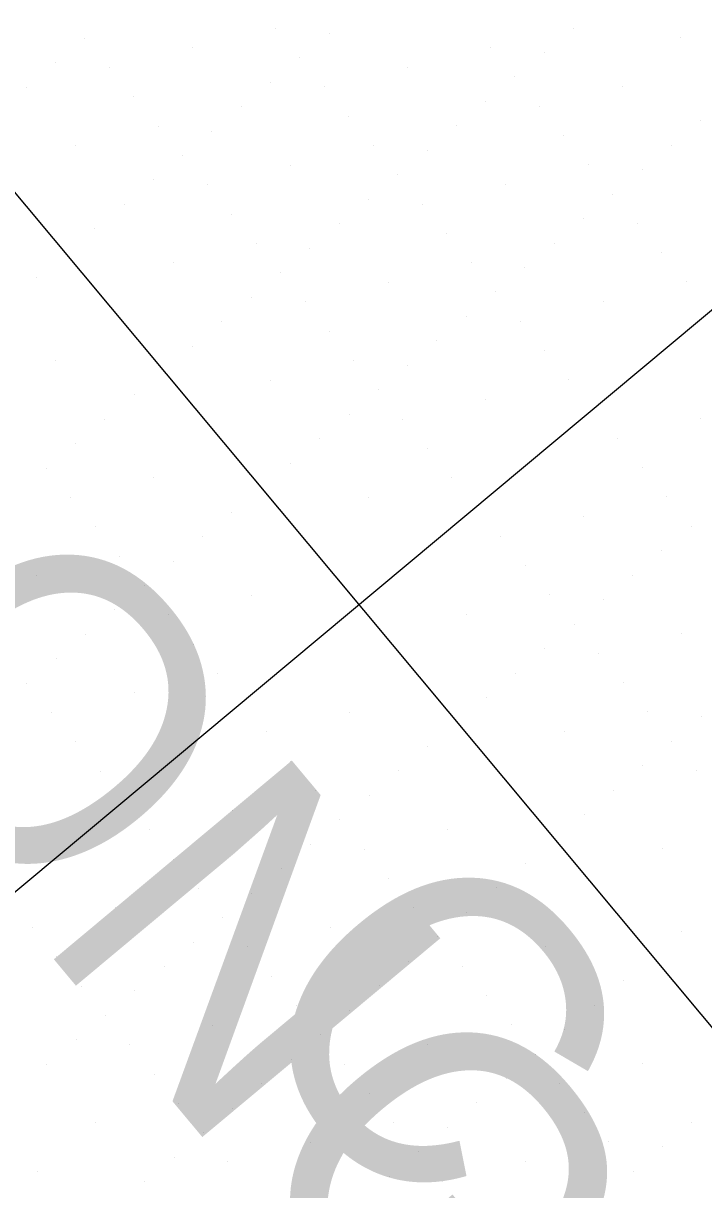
# Model space of a CAD drawing. Extents: x 2042995 to 2043795, y 305365 to 306249.
# Drawn here: x 2043268.05 to 2043285.88, y 305700.33 to 305730.9 of the extents above; entities that cross this region are included whole.
import ezdxf

# ---------------------------------------------------------------- set-up
doc = ezdxf.new("R2010")
doc.units = 0
for name, color, linetype in [('BR_AUTO DIMENSION', 7, 'Continuous'), ('BR_CONCRETE', 7, 'Continuous'), ('BR_GRID DOTS', 7, 'Continuous'), ('BR_GRID LINES', 7, 'Continuous'), ('BR_PRESTRESSED BEAM', 7, 'Continuous'), ('BR_TEXT', 7, 'Continuous')]:
    doc.layers.add(name, color=color, linetype=linetype)

msp = doc.modelspace()

# ---------------------------------------------------------------- linework, layer by layer
at = {"layer": 'BR_CONCRETE'}
for points in [[(2043139.109, 306017.548), (2043148.199, 306007.16), (2043160.233, 305993.368), (2043172.245, 305979.557), (2043184.234, 305965.727), (2043196.201, 305951.879), (2043208.145, 305938.012), (2043220.067, 305924.126), (2043231.966, 305910.221), (2043243.843, 305896.297), (2043255.698, 305882.355), (2043267.529, 305868.394), (2043279.339, 305854.414), (2043291.126, 305840.415), (2043302.89, 305826.398), (2043314.632, 305812.361), (2043326.352, 305798.306), (2043338.049, 305784.233), (2043349.724, 305770.14), (2043361.376, 305756.029), (2043373.005, 305741.899), (2043384.613, 305727.75), (2043396.197, 305713.582), (2043407.76, 305699.396), (2043419.299, 305685.191), (2043430.817, 305670.967), (2043442.311, 305656.724), (2043453.784, 305642.463), (2043465.234, 305628.182), (2043476.661, 305613.883), (2043488.066, 305599.566), (2043499.448, 305585.229), (2043510.808, 305570.874), (2043522.146, 305556.5), (2043533.461, 305542.107), (2043544.753, 305527.695), (2043547.219, 305524.543)], [(2043273.14, 305860.139), (2043278.86, 305853.362), (2043290.647, 305839.364), (2043302.411, 305825.346), (2043314.153, 305811.31), (2043325.873, 305797.255), (2043337.57, 305783.181), (2043349.245, 305769.089), (2043360.897, 305754.977), (2043372.526, 305740.847), (2043384.134, 305726.698), (2043395.718, 305712.531), (2043407.281, 305698.344), (2043418.82, 305684.139), (2043425.623, 305675.744)]]:
    msp.add_spline(points, degree=3, dxfattribs=at)
at = {"layer": 'BR_GRID DOTS'}
for p, q in [((2043274.655, 305730.765), (2043274.655, 305730.765)), ((2043282.465, 305730.774), (2043282.465, 305730.774)), ((2043269.662, 305730.504), (2043269.662, 305730.504)), ((2043276.063, 305730.639), (2043276.063, 305730.639)), ((2043285.282, 305730.521), (2043285.282, 305730.521)), ((2043272.479, 305730.251), (2043272.479, 305730.251)), ((2043280.289, 305730.259), (2043280.289, 305730.259)), ((2043281.698, 305730.133), (2043281.698, 305730.133)), ((2043268.894, 305729.863), (2043268.894, 305729.863)), ((2043275.296, 305729.998), (2043275.296, 305729.998)), ((2043270.303, 305729.736), (2043270.303, 305729.736)), ((2043278.113, 305729.745), (2043278.113, 305729.745)), ((2043268.127, 305729.221), (2043268.127, 305729.221)), ((2043274.528, 305729.357), (2043274.528, 305729.357)), ((2043275.937, 305729.23), (2043275.937, 305729.23)), ((2043280.93, 305729.492), (2043280.93, 305729.492)), ((2043283.747, 305729.239), (2043283.747, 305729.239)), ((2043270.944, 305728.968), (2043270.944, 305728.968)), ((2043273.761, 305728.716), (2043273.761, 305728.716)), ((2043280.163, 305728.851), (2043280.163, 305728.851)), ((2043281.571, 305728.724), (2043281.571, 305728.724)), ((2043276.578, 305728.463), (2043276.578, 305728.463)), ((2043285.797, 305728.345), (2043285.797, 305728.345)), ((2043271.585, 305728.201), (2043271.585, 305728.201)), ((2043272.993, 305728.074), (2043272.993, 305728.074)), ((2043279.395, 305728.21), (2043279.395, 305728.21)), ((2043269.409, 305727.686), (2043269.409, 305727.686)), ((2043277.219, 305727.695), (2043277.219, 305727.695)), ((2043282.212, 305727.957), (2043282.212, 305727.957)), ((2043285.029, 305727.704), (2043285.029, 305727.704)), ((2043272.226, 305727.433), (2043272.226, 305727.433)), ((2043278.628, 305727.569), (2043278.628, 305727.569)), ((2043275.043, 305727.18), (2043275.043, 305727.18)), ((2043282.853, 305727.189), (2043282.853, 305727.189)), ((2043284.262, 305727.063), (2043284.262, 305727.063)), ((2043271.458, 305726.792), (2043271.458, 305726.792)), ((2043277.86, 305726.927), (2043277.86, 305726.927)), ((2043272.867, 305726.666), (2043272.867, 305726.666)), ((2043280.677, 305726.674), (2043280.677, 305726.674)), ((2043270.691, 305726.151), (2043270.691, 305726.151)), ((2043277.093, 305726.286), (2043277.093, 305726.286)), ((2043278.501, 305726.16), (2043278.501, 305726.16)), ((2043283.494, 305726.422), (2043283.494, 305726.422)), ((2043273.508, 305725.898), (2043273.508, 305725.898)), ((2043276.325, 305725.645), (2043276.325, 305725.645)), ((2043282.727, 305725.78), (2043282.727, 305725.78)), ((2043284.135, 305725.654), (2043284.135, 305725.654)), ((2043269.923, 305725.51), (2043269.923, 305725.51)), ((2043279.142, 305725.392), (2043279.142, 305725.392)), ((2043274.149, 305725.131), (2043274.149, 305725.131)), ((2043275.557, 305725.004), (2043275.557, 305725.004)), ((2043281.959, 305725.139), (2043281.959, 305725.139)), ((2043269.156, 305724.869), (2043269.156, 305724.869)), ((2043271.973, 305724.616), (2043271.973, 305724.616)), ((2043279.783, 305724.625), (2043279.783, 305724.625)), ((2043284.776, 305724.886), (2043284.776, 305724.886)), ((2043274.79, 305724.363), (2043274.79, 305724.363)), ((2043281.192, 305724.498), (2043281.192, 305724.498)), ((2043268.388, 305724.228), (2043268.388, 305724.228)), ((2043277.607, 305724.11), (2043277.607, 305724.11)), ((2043285.417, 305724.119), (2043285.417, 305724.119)), ((2043274.022, 305723.722), (2043274.022, 305723.722)), ((2043280.424, 305723.857), (2043280.424, 305723.857)), ((2043275.431, 305723.596), (2043275.431, 305723.596)), ((2043283.241, 305723.604), (2043283.241, 305723.604)), ((2043273.255, 305723.081), (2043273.255, 305723.081)), ((2043279.657, 305723.216), (2043279.657, 305723.216)), ((2043281.065, 305723.09), (2043281.065, 305723.09)), ((2043276.072, 305722.828), (2043276.072, 305722.828)), ((2043278.889, 305722.575), (2043278.889, 305722.575)), ((2043272.487, 305722.44), (2043272.487, 305722.44)), ((2043281.706, 305722.322), (2043281.706, 305722.322)), ((2043268.903, 305722.052), (2043268.903, 305722.052)), ((2043276.713, 305722.061), (2043276.713, 305722.061)), ((2043278.122, 305721.934), (2043278.122, 305721.934)), ((2043271.72, 305721.799), (2043271.72, 305721.799)), ((2043282.347, 305721.555), (2043282.347, 305721.555)), ((2043274.537, 305721.546), (2043274.537, 305721.546)), ((2043277.354, 305721.293), (2043277.354, 305721.293)), ((2043270.952, 305721.158), (2043270.952, 305721.158)), ((2043280.171, 305721.04), (2043280.171, 305721.04)), ((2043276.587, 305720.652), (2043276.587, 305720.652)), ((2043270.185, 305720.517), (2043270.185, 305720.517)), ((2043277.995, 305720.526), (2043277.995, 305720.526)), ((2043285.805, 305720.534), (2043285.805, 305720.534)), ((2043269.417, 305719.876), (2043269.417, 305719.876)), ((2043275.819, 305720.011), (2043275.819, 305720.011)), ((2043278.636, 305719.758), (2043278.636, 305719.758)), ((2043283.629, 305720.02), (2043283.629, 305720.02)), ((2043268.65, 305719.235), (2043268.65, 305719.235)), ((2043275.052, 305719.37), (2043275.052, 305719.37)), ((2043284.27, 305719.252), (2043284.27, 305719.252)), ((2043271.467, 305718.982), (2043271.467, 305718.982)), ((2043279.277, 305718.991), (2043279.277, 305718.991)), ((2043274.284, 305718.729), (2043274.284, 305718.729)), ((2043269.291, 305718.468), (2043269.291, 305718.468)), ((2043277.101, 305718.476), (2043277.101, 305718.476)), ((2043284.911, 305718.485), (2043284.911, 305718.485)), ((2043273.516, 305718.088), (2043273.516, 305718.088)), ((2043282.735, 305717.97), (2043282.735, 305717.97)), ((2043269.932, 305717.7), (2043269.932, 305717.7)), ((2043285.552, 305717.717), (2043285.552, 305717.717)), ((2043272.749, 305717.447), (2043272.749, 305717.447)), ((2043280.559, 305717.456), (2043280.559, 305717.456)), ((2043284.785, 305717.076), (2043284.785, 305717.076)), ((2043270.573, 305716.933), (2043270.573, 305716.933)), ((2043271.981, 305716.806), (2043271.981, 305716.806)), ((2043281.2, 305716.688), (2043281.2, 305716.688)), ((2043268.397, 305716.418), (2043268.397, 305716.418)), ((2043284.017, 305716.435), (2043284.017, 305716.435)), ((2043271.214, 305716.165), (2043271.214, 305716.165)), ((2043274.031, 305715.912), (2043274.031, 305715.912)), ((2043281.841, 305715.921), (2043281.841, 305715.921)), ((2043283.25, 305715.794), (2043283.25, 305715.794)), ((2043270.446, 305715.524), (2043270.446, 305715.524)), ((2043271.855, 305715.398), (2043271.855, 305715.398)), ((2043279.665, 305715.406), (2043279.665, 305715.406)), ((2043282.482, 305715.153), (2043282.482, 305715.153)), ((2043269.679, 305714.883), (2043269.679, 305714.883)), ((2043285.299, 305714.9), (2043285.299, 305714.9)), ((2043272.496, 305714.63), (2043272.496, 305714.63)), ((2043268.911, 305714.242), (2043268.911, 305714.242)), ((2043281.715, 305714.512), (2043281.715, 305714.512)), ((2043283.123, 305714.386), (2043283.123, 305714.386)), ((2043273.137, 305713.863), (2043273.137, 305713.863)), ((2043280.947, 305713.871), (2043280.947, 305713.871)), ((2043283.764, 305713.618), (2043283.764, 305713.618)), ((2043268.144, 305713.601), (2043268.144, 305713.601)), ((2043270.961, 305713.348), (2043270.961, 305713.348)), ((2043280.18, 305713.23), (2043280.18, 305713.23)), ((2043268.785, 305712.833), (2043268.785, 305712.833)), ((2043276.595, 305712.842), (2043276.595, 305712.842)), ((2043284.405, 305712.851), (2043284.405, 305712.851)), ((2043285.814, 305712.724), (2043285.814, 305712.724)), ((2043279.412, 305712.589), (2043279.412, 305712.589)), ((2043274.419, 305712.327), (2043274.419, 305712.327)), ((2043282.229, 305712.336), (2043282.229, 305712.336)), ((2043285.046, 305712.083), (2043285.046, 305712.083)), ((2043269.426, 305712.066), (2043269.426, 305712.066)), ((2043278.645, 305711.948), (2043278.645, 305711.948)), ((2043275.06, 305711.56), (2043275.06, 305711.56)), ((2043270.067, 305711.298), (2043270.067, 305711.298)), ((2043277.877, 305711.307), (2043277.877, 305711.307)), ((2043284.279, 305711.442), (2043284.279, 305711.442)), ((2043285.687, 305711.316), (2043285.687, 305711.316)), ((2043275.701, 305710.792), (2043275.701, 305710.792)), ((2043277.11, 305710.666), (2043277.11, 305710.666)), ((2043283.511, 305710.801), (2043283.511, 305710.801)), ((2043273.525, 305710.278), (2043273.525, 305710.278)), ((2043276.342, 305710.025), (2043276.342, 305710.025)), ((2043282.744, 305710.16), (2043282.744, 305710.16)), ((2043271.349, 305709.763), (2043271.349, 305709.763)), ((2043279.159, 305709.772), (2043279.159, 305709.772)), ((2043275.575, 305709.384), (2043275.575, 305709.384)), ((2043281.976, 305709.519), (2043281.976, 305709.519)), ((2043276.983, 305709.257), (2043276.983, 305709.257)), ((2043284.793, 305709.266), (2043284.793, 305709.266)), ((2043271.99, 305708.996), (2043271.99, 305708.996)), ((2043274.807, 305708.743), (2043274.807, 305708.743)), ((2043281.209, 305708.878), (2043281.209, 305708.878)), ((2043277.624, 305708.49), (2043277.624, 305708.49)), ((2043272.631, 305708.228), (2043272.631, 305708.228)), ((2043280.441, 305708.237), (2043280.441, 305708.237)), ((2043274.04, 305708.102), (2043274.04, 305708.102)), ((2043270.455, 305707.714), (2043270.455, 305707.714)), ((2043278.265, 305707.722), (2043278.265, 305707.722)), ((2043279.674, 305707.596), (2043279.674, 305707.596)), ((2043268.279, 305707.199), (2043268.279, 305707.199)), ((2043273.272, 305707.461), (2043273.272, 305707.461)), ((2043276.089, 305707.208), (2043276.089, 305707.208)), ((2043278.906, 305706.955), (2043278.906, 305706.955)), ((2043285.308, 305707.09), (2043285.308, 305707.09)), ((2043272.505, 305706.82), (2043272.505, 305706.82)), ((2043273.913, 305706.693), (2043273.913, 305706.693)), ((2043281.723, 305706.702), (2043281.723, 305706.702)), ((2043268.92, 305706.432), (2043268.92, 305706.432)), ((2043278.139, 305706.314), (2043278.139, 305706.314)), ((2043284.54, 305706.449), (2043284.54, 305706.449)), ((2043271.737, 305706.179), (2043271.737, 305706.179)), ((2043279.547, 305706.187), (2043279.547, 305706.187)), ((2043269.561, 305705.664), (2043269.561, 305705.664)), ((2043274.554, 305705.926), (2043274.554, 305705.926)), ((2043277.371, 305705.673), (2043277.371, 305705.673)), ((2043283.773, 305705.808), (2043283.773, 305705.808)), ((2043270.969, 305705.538), (2043270.969, 305705.538)), ((2043280.188, 305705.42), (2043280.188, 305705.42)), ((2043275.195, 305705.158), (2043275.195, 305705.158)), ((2043283.005, 305705.167), (2043283.005, 305705.167)), ((2043270.202, 305704.897), (2043270.202, 305704.897)), ((2043276.604, 305705.032), (2043276.604, 305705.032)), ((2043273.019, 305704.644), (2043273.019, 305704.644)), ((2043280.829, 305704.652), (2043280.829, 305704.652)), ((2043282.238, 305704.526), (2043282.238, 305704.526)), ((2043269.434, 305704.256), (2043269.434, 305704.256)), ((2043270.843, 305704.129), (2043270.843, 305704.129)), ((2043275.836, 305704.391), (2043275.836, 305704.391)), ((2043278.653, 305704.138), (2043278.653, 305704.138)), ((2043281.47, 305703.885), (2043281.47, 305703.885)), ((2043268.667, 305703.615), (2043268.667, 305703.615)), ((2043275.069, 305703.75), (2043275.069, 305703.75)), ((2043276.477, 305703.623), (2043276.477, 305703.623)), ((2043284.287, 305703.632), (2043284.287, 305703.632)), ((2043271.484, 305703.362), (2043271.484, 305703.362)), ((2043280.703, 305703.244), (2043280.703, 305703.244)), ((2043274.301, 305703.109), (2043274.301, 305703.109)), ((2043282.111, 305703.117), (2043282.111, 305703.117)), ((2043277.118, 305702.856), (2043277.118, 305702.856)), ((2043279.935, 305702.603), (2043279.935, 305702.603)), ((2043272.125, 305702.594), (2043272.125, 305702.594)), ((2043273.534, 305702.468), (2043273.534, 305702.468)), ((2043282.752, 305702.35), (2043282.752, 305702.35)), ((2043269.949, 305702.08), (2043269.949, 305702.08)), ((2043277.759, 305702.088), (2043277.759, 305702.088)), ((2043285.569, 305702.097), (2043285.569, 305702.097)), ((2043272.766, 305701.827), (2043272.766, 305701.827)), ((2043279.168, 305701.962), (2043279.168, 305701.962)), ((2043275.583, 305701.574), (2043275.583, 305701.574)), ((2043283.393, 305701.582), (2043283.393, 305701.582)), ((2043284.802, 305701.456), (2043284.802, 305701.456)), ((2043271.999, 305701.186), (2043271.999, 305701.186)), ((2043278.4, 305701.321), (2043278.4, 305701.321)), ((2043268.414, 305700.798), (2043268.414, 305700.798)), ((2043273.407, 305701.059), (2043273.407, 305701.059)), ((2043281.217, 305701.068), (2043281.217, 305701.068)), ((2043284.034, 305700.815), (2043284.034, 305700.815)), ((2043271.231, 305700.545), (2043271.231, 305700.545)), ((2043277.633, 305700.68), (2043277.633, 305700.68)), ((2043279.041, 305700.553), (2043279.041, 305700.553))]:
    msp.add_line(p, q, dxfattribs=at)
at = {"layer": 'BR_GRID LINES'}
for p, q in [((2043148.643, 305869.163), (2043356.335, 305620.487)), ((2043399.651, 305818.223), (2043246.147, 305690.018))]:
    msp.add_line(p, q, dxfattribs=at)
at = {"layer": 'BR_PRESTRESSED BEAM'}
msp.add_spline([(2043269.336, 305856.962), (2043274.734, 305850.568), (2043286.521, 305836.569), (2043298.285, 305822.551), (2043310.027, 305808.515), (2043321.747, 305794.46), (2043333.444, 305780.386), (2043345.119, 305766.294), (2043356.771, 305752.183), (2043368.4, 305738.053), (2043380.007, 305723.904), (2043391.592, 305709.736), (2043403.154, 305695.55), (2043414.694, 305681.345), (2043421.811, 305672.561)], degree=3, dxfattribs=at)

# ---------------------------------------------------------------- texts
at = {"layer": 'BR_AUTO DIMENSION'}
msp.add_text('= Excavate hatched area (See Road Plans)', height=2.5, rotation=309.8684, dxfattribs=at).set_placement((2043243.051, 305718.224))
at = {"layer": 'BR_TEXT'}
for s, height, p in [('SECTION ALONG L US 17A  US 21', 8.12508, (2043221.449, 305763.122)), ('C', 8.125, (2043273.34, 305705.092))]:
    msp.add_text(s, height=height, rotation=309.8684, dxfattribs=at).set_placement(p)

doc.saveas('drawing.dxf')
